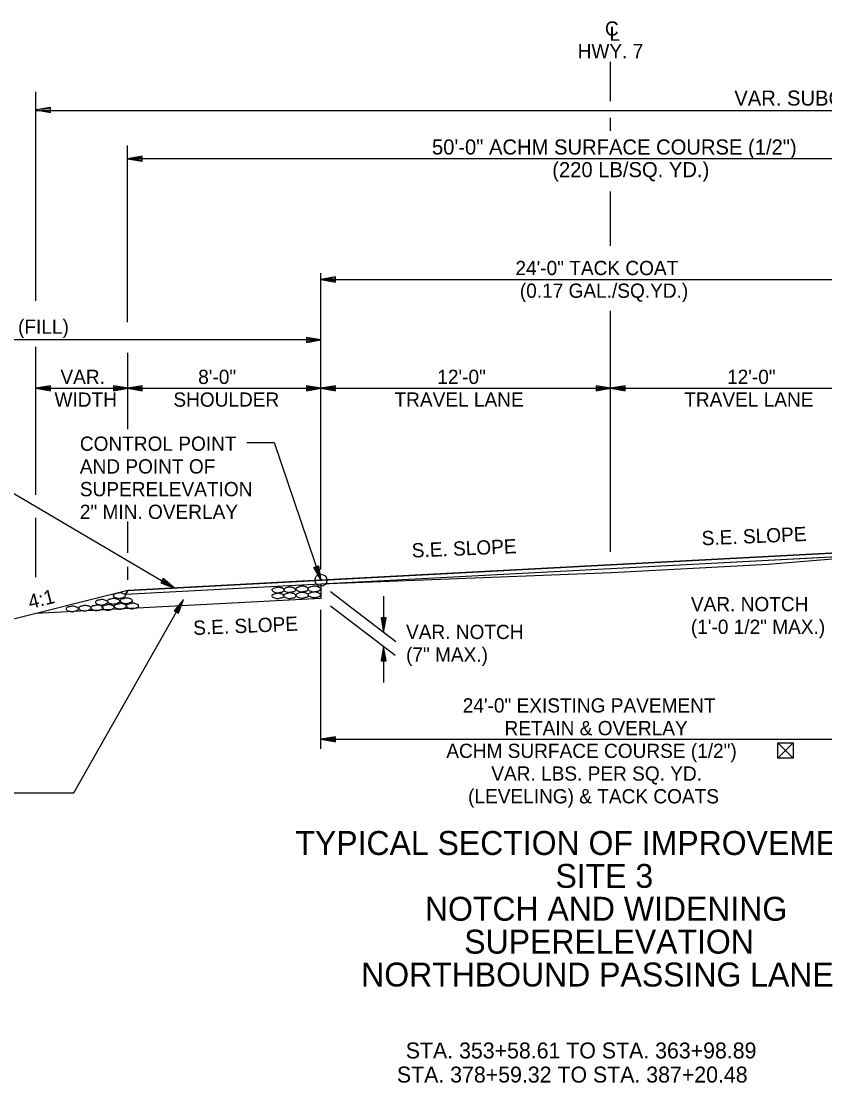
# Model space of a CAD drawing. Extents: x 1398183 to 1398373, y 1967240 to 1968889.
# Drawn here: x 1398225.26 to 1398258.54, y 1968324.06 to 1968368 of the extents above; entities that cross this region are included whole.
import ezdxf

# ---------------------------------------------------------------- set-up
doc = ezdxf.new("R2010")
doc.units = 0
for name, color, linetype in [('1', 7, 'Continuous'), ('10', 7, 'Continuous'), ('19', 7, 'Continuous'), ('42', 7, 'Continuous'), ('7', 7, 'Continuous'), ('Level 1', 7, 'Continuous'), ('Level 9', 7, 'Continuous')]:
    doc.layers.add(name, color=color, linetype=linetype)

# ---------------------------------------------------------------- blocks, each defined once
blk = doc.blocks.new('ROCKS')
at = {"layer": '1'}
blk.add_spline([(0.013, 0.06), (0.053, 0.053), (0.107, 0.033), (0.133, 0.013), (0.133, -0.007), (0.12, -0.033), (0.107, -0.04), (0.073, -0.053), (0.033, -0.067), (0.013, -0.067), (-0.02, -0.06), (-0.06, -0.053), (-0.087, -0.047), (-0.113, -0.02), (-0.113, -0.007), (-0.107, 0.02), (-0.087, 0.033), (-0.067, 0.047), (-0.033, 0.053), (-0.02, 0.06), (0.013, 0.06)], degree=3, dxfattribs=at)
blk = doc.blocks.new('4TO1 ABC')
at = {"layer": '1', "xscale": 0.1312491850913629, "yscale": 0.1312491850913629, "rotation": 180}
for p in [(0.00175, -0.00875), (-0.016625, -0.023625), (0.018375, -0.023625), (0.051625, -0.025375), (-0.03325, -0.0385), (0, -0.0385), (0.034125, -0.04025), (0.06475, -0.04025), (0.098, -0.04025), (0.133, -0.041125)]:
    blk.add_blockref('ROCKS', p, dxfattribs=at)

msp = doc.modelspace()

# ---------------------------------------------------------------- linework, layer by layer
at = {"layer": '10'}
for p, q in [((1398257.239, 1968338.133), (1398256.598, 1968337.492)), ((1398256.598, 1968338.133), (1398257.239, 1968337.492)), ((1398256.858, 1968337.492), (1398256.846, 1968337.492))]:
    msp.add_line(p, q, dxfattribs=at)
msp.add_lwpolyline([(1398256.846, 1968337.492), (1398256.598, 1968337.492), (1398256.598, 1968338.133), (1398257.239, 1968338.133), (1398257.239, 1968337.492), (1398256.858, 1968337.492)], dxfattribs=at)
at = {"layer": '19'}
for p, q in [((1398225.872, 1968356.423), (1398225.872, 1968365.072)), ((1398226.472, 1968364.434), (1398225.872, 1968364.329)), ((1398226.472, 1968364.379), (1398226.032, 1968364.344)), ((1398226.472, 1968364.224), (1398226.472, 1968364.434)), ((1398225.872, 1968364.329), (1398226.472, 1968364.224)), ((1398225.872, 1968364.311), (1398286.853, 1968364.311)), ((1398226.032, 1968364.314), (1398226.472, 1968364.274)), ((1398229.672, 1968355.54), (1398229.672, 1968362.86)), ((1398230.272, 1968362.416), (1398229.672, 1968362.311)), ((1398279.673, 1968362.311), (1398229.672, 1968362.311)), ((1398229.672, 1968362.311), (1398230.272, 1968362.206)), ((1398230.272, 1968362.361), (1398229.832, 1968362.326)), ((1398229.832, 1968362.296), (1398230.272, 1968362.256)), ((1398230.272, 1968362.206), (1398230.272, 1968362.416)), ((1398237.673, 1968345.302), (1398237.673, 1968357.576)), ((1398238.273, 1968357.416), (1398237.673, 1968357.311)), ((1398238.273, 1968357.361), (1398237.833, 1968357.326)), ((1398238.273, 1968357.206), (1398238.273, 1968357.416)), ((1398237.673, 1968357.311), (1398291.239, 1968357.311)), ((1398237.673, 1968357.311), (1398238.273, 1968357.206)), ((1398237.833, 1968357.296), (1398238.273, 1968357.256)), ((1398237.673, 1968354.811), (1398213.673, 1968354.811)), ((1398237.073, 1968354.916), (1398237.073, 1968354.706)), ((1398237.673, 1968354.811), (1398237.073, 1968354.916)), ((1398237.513, 1968354.826), (1398237.073, 1968354.861)), ((1398237.073, 1968354.706), (1398237.673, 1968354.811)), ((1398237.073, 1968354.756), (1398237.513, 1968354.796)), ((1398225.872, 1968348.395), (1398225.872, 1968354.523)), ((1398229.673, 1968351.119), (1398229.673, 1968354.274)), ((1398226.472, 1968352.916), (1398225.872, 1968352.811)), ((1398225.872, 1968352.811), (1398226.472, 1968352.706)), ((1398225.872, 1968352.811), (1398229.689, 1968352.811)), ((1398226.472, 1968352.861), (1398226.032, 1968352.826)), ((1398226.032, 1968352.796), (1398226.472, 1968352.756)), ((1398226.472, 1968352.706), (1398226.472, 1968352.916)), ((1398229.089, 1968352.916), (1398229.089, 1968352.706)), ((1398229.689, 1968352.811), (1398229.089, 1968352.916)), ((1398229.529, 1968352.826), (1398229.089, 1968352.861)), ((1398229.089, 1968352.706), (1398229.689, 1968352.811)), ((1398229.089, 1968352.756), (1398229.529, 1968352.796)), ((1398230.273, 1968352.916), (1398229.673, 1968352.811)), ((1398229.673, 1968352.811), (1398230.273, 1968352.706)), ((1398229.673, 1968352.811), (1398237.673, 1968352.811)), ((1398230.273, 1968352.861), (1398229.833, 1968352.826)), ((1398229.833, 1968352.796), (1398230.273, 1968352.756)), ((1398230.273, 1968352.706), (1398230.273, 1968352.916)), ((1398237.073, 1968352.916), (1398237.073, 1968352.706)), ((1398237.673, 1968352.811), (1398237.073, 1968352.916)), ((1398237.513, 1968352.826), (1398237.073, 1968352.861)), ((1398237.073, 1968352.706), (1398237.673, 1968352.811)), ((1398237.073, 1968352.756), (1398237.513, 1968352.796)), ((1398238.273, 1968352.916), (1398237.673, 1968352.811)), ((1398237.673, 1968352.811), (1398249.673, 1968352.811)), ((1398237.673, 1968352.811), (1398238.273, 1968352.706)), ((1398238.273, 1968352.861), (1398237.833, 1968352.826)), ((1398237.833, 1968352.796), (1398238.273, 1968352.756)), ((1398238.273, 1968352.706), (1398238.273, 1968352.916)), ((1398249.073, 1968352.916), (1398249.073, 1968352.706)), ((1398249.673, 1968352.811), (1398249.073, 1968352.916)), ((1398249.513, 1968352.826), (1398249.073, 1968352.861)), ((1398249.073, 1968352.706), (1398249.673, 1968352.811)), ((1398249.073, 1968352.756), (1398249.513, 1968352.796)), ((1398250.273, 1968352.916), (1398249.673, 1968352.811)), ((1398249.673, 1968352.811), (1398250.273, 1968352.706)), ((1398249.673, 1968352.811), (1398261.673, 1968352.811)), ((1398250.273, 1968352.861), (1398249.833, 1968352.826)), ((1398249.833, 1968352.796), (1398250.273, 1968352.756)), ((1398250.273, 1968352.706), (1398250.273, 1968352.916)), ((1398222.681, 1968349.789), (1398231.609, 1968344.541)), ((1398225.872, 1968344.988), (1398225.872, 1968347.442)), ((1398229.673, 1968345.992), (1398229.673, 1968347.288)), ((1398229.673, 1968344.88), (1398229.673, 1968345.418)), ((1398237.384, 1968345.397), (1398237.581, 1968345.464)), ((1398237.676, 1968344.863), (1398237.384, 1968345.397)), ((1398237.615, 1968345.009), (1398237.436, 1968345.41)), ((1398237.539, 1968345.446), (1398237.638, 1968345.02)), ((1398237.581, 1968345.464), (1398237.676, 1968344.863)), ((1398231.144, 1968344.935), (1398231.04, 1968344.754)), ((1398231.04, 1968344.754), (1398231.609, 1968344.541)), ((1398231.066, 1968344.797), (1398231.463, 1968344.608)), ((1398231.478, 1968344.632), (1398231.12, 1968344.888)), ((1398231.609, 1968344.541), (1398231.144, 1968344.935)), ((1398237.673, 1968344.696), (1398237.673, 1968344.53)), ((1398229.673, 1968344.439), (1398213.673, 1968340.439)), ((1398229.673, 1968344.439), (1398229.588, 1968344.268)), ((1398237.673, 1968344.53), (1398237.673, 1968344.113)), ((1398238.07, 1968344.39), (1398240.772, 1968342.322)), ((1398240.27, 1968344.206), (1398240.27, 1968342.706)), ((1398227.444, 1968336.062), (1398231.982, 1968344.066)), ((1398231.982, 1968344.066), (1398231.595, 1968343.596)), ((1398231.893, 1968343.934), (1398231.643, 1968343.572)), ((1398231.735, 1968343.519), (1398231.918, 1968343.92)), ((1398231.777, 1968343.494), (1398231.982, 1968344.066)), ((1398238.07, 1968343.809), (1398240.752, 1968341.756)), ((1398231.595, 1968343.596), (1398231.777, 1968343.494)), ((1398237.673, 1968337.889), (1398237.673, 1968343.635)), ((1398240.375, 1968343.306), (1398240.165, 1968343.306)), ((1398240.165, 1968343.306), (1398240.27, 1968342.706)), ((1398240.22, 1968343.306), (1398240.255, 1968342.866)), ((1398240.27, 1968342.706), (1398240.375, 1968343.306)), ((1398240.285, 1968342.866), (1398240.325, 1968343.306)), ((1398240.27, 1968342.125), (1398240.165, 1968341.525)), ((1398240.255, 1968341.965), (1398240.22, 1968341.525)), ((1398240.375, 1968341.525), (1398240.27, 1968342.125)), ((1398240.27, 1968342.125), (1398240.27, 1968340.625)), ((1398240.325, 1968341.525), (1398240.285, 1968341.965)), ((1398240.165, 1968341.525), (1398240.375, 1968341.525)), ((1398238.273, 1968338.385), (1398237.673, 1968338.28)), ((1398237.673, 1968338.28), (1398238.273, 1968338.175)), ((1398237.673, 1968338.28), (1398261.673, 1968338.28)), ((1398238.273, 1968338.33), (1398237.833, 1968338.295)), ((1398237.833, 1968338.265), (1398238.273, 1968338.225)), ((1398238.273, 1968338.175), (1398238.273, 1968338.385)), ((1398222.427, 1968336.062), (1398227.444, 1968336.062))]:
    msp.add_line(p, q, dxfattribs=at)
for points in [[(1398234.612, 1968350.564), (1398235.737, 1968350.564), (1398237.676, 1968344.863)], [(1398279.76, 1968346.915), (1398249.673, 1968345.332), (1398229.588, 1968344.268)], [(1398279.673, 1968347.089), (1398273.673, 1968346.771), (1398261.673, 1968346.135), (1398249.673, 1968345.499), (1398237.673, 1968344.863), (1398229.673, 1968344.439)], [(1398237.673, 1968344.113), (1398225.872, 1968343.488)]]:
    msp.add_lwpolyline(points, dxfattribs=at)
msp.add_lwpolyline([(1398279.76, 1968346.915), (1398261.673, 1968345.963), (1398249.673, 1968345.332), (1398229.588, 1968344.268), (1398229.673, 1968344.439), (1398249.673, 1968345.499), (1398261.673, 1968346.135), (1398279.673, 1968347.089)], close=True, dxfattribs=at)
at = {"layer": '42'}
msp.add_lwpolyline([(1398261.673, 1968345.963), (1398256.208, 1968345.52), (1398249.703, 1968345.176), (1398237.673, 1968344.696)], dxfattribs=at)
at = {"layer": '7'}
for p, q in [((1398249.673, 1968364.696), (1398249.673, 1968366.316)), ((1398249.673, 1968363.462), (1398249.673, 1968364.008)), ((1398249.673, 1968358.699), (1398249.672, 1968360.953)), ((1398249.673, 1968346.045), (1398249.673, 1968356.014))]:
    msp.add_line(p, q, dxfattribs=at)
at = {"layer": 'Level 9'}
msp.add_circle((1398237.676, 1968344.863), 0.25, dxfattribs=at)

# ---------------------------------------------------------------- block references
at = {"layer": '19', "xscale": 14.99997, "yscale": -14.999969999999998, "rotation": -178.08850857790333}
msp.add_blockref('4TO1 ABC', (1398229.335, 1968344.352), dxfattribs=at)
at = {"layer": 'Level 1', "rotation": -179.82638144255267}
for p, xscale, yscale in [((1398236.396, 1968344.477), 1.907051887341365, -1.9070518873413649), ((1398236.916, 1968344.506), 2.011654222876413, -2.0116542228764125), ((1398237.415, 1968344.508), 2.011654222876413, -2.0116542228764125), ((1398235.908, 1968344.22), 1.890205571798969, -1.8902055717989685), ((1398235.92, 1968344.465), 1.9598639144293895, -1.959863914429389), ((1398236.405, 1968344.229), 1.9974694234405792, -1.9974694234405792), ((1398236.919, 1968344.248), 2.011654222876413, -2.0116542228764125), ((1398237.423, 1968344.266), 2.011654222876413, -2.0116542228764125)]:
    msp.add_blockref('ROCKS', p, dxfattribs=dict(at, xscale=xscale, yscale=yscale))

# ---------------------------------------------------------------- texts
at = {"layer": '10'}
for s, height, p in [('24\'-0" (FILL)', 0.59001, (1398222.904, 1968355.063)), ('VAR.', 0.59, (1398226.889, 1968352.986)), ('8\'-0"', 0.59, (1398232.593, 1968352.986)), ('12\'-0"', 0.59, (1398242.495, 1968352.986)), ('12\'-0"', 0.59, (1398254.495, 1968352.986)), ('WIDTH', 0.59, (1398226.643, 1968352.046)), ('SHOULDER', 0.59, (1398231.566, 1968352.046)), ('TRAVEL LANE', 0.59001, (1398240.723, 1968352.046)), ('TRAVEL LANE', 0.59001, (1398252.723, 1968352.046)), ('CONTROL POINT', 0.59001, (1398227.693, 1968350.22)), ('AND POINT OF ', 0.59001, (1398227.693, 1968349.28)), ('SUPERELEVATION', 0.59001, (1398227.693, 1968348.34)), ('2" MIN. OVERLAY', 0.59001, (1398227.693, 1968347.4)), ('VAR. NOTCH', 0.59, (1398252.997, 1968343.581)), ('VAR. NOTCH', 0.59, (1398241.201, 1968342.429)), ('(1\'-0 1/2" MAX.)', 0.59001, (1398252.997, 1968342.641)), ('(7" MAX.)', 0.59, (1398241.201, 1968341.489))]:
    msp.add_text(s, height=height, dxfattribs=at).set_placement(p)
for s, height, rotation, p in [('4:1', 0.59, 14.0362, (1398225.634, 1968343.666)), ('24\'-0" EXISTING PAVEMENT', 0.59001, 0, (1398243.549, 1968339.387)), ('RETAIN & OVERLAY', 0.59001, 0, (1398245.279, 1968338.447)), ('ACHM SURFACE COURSE (1/2")', 0.59001, 0, (1398242.868, 1968337.507)), ('VAR. LBS. PER SQ. YD.', 0.59001, 0, (1398244.731, 1968336.567)), ('(LEVELING) & TACK COATS', 0.59001, 0, (1398243.77, 1968335.627))]:
    msp.add_text(s, height=height, rotation=rotation, dxfattribs=at).set_placement(p)
at = {"layer": '19'}
for s, height, p in [('C', 0.59, (1398249.438, 1968367.402)), ('L', 0.59, (1398249.627, 1968367.191)), ('HWY. 7', 0.59, (1398248.307, 1968366.472)), ('VAR. SUBGRADE WIDTH', 0.625, (1398254.795, 1968364.508)), ('50\'-0" ACHM SURFACE COURSE (1/2")', 0.625, (1398242.275, 1968362.483)), ('(220 LB/SQ. YD.)', 0.625, (1398247.255, 1968361.546)), ('TYPICAL SECTION OF IMPROVEMENT', 0.98999, (1398236.62, 1968333.492)), ('SITE 3', 0.99, (1398247.389, 1968332.131)), ('NOTCH AND WIDENING', 0.98999, (1398241.983, 1968330.769)), ('SUPERELEVATION', 0.98999, (1398243.612, 1968329.408)), ('NORTHBOUND PASSING LANE', 0.98999, (1398239.344, 1968328.047)), ('STA. 353+58.61 TO STA. 363+98.89', 0.65999, (1398241.189, 1968325.069)), ('STA. 378+59.32 TO STA. 387+20.48', 0.65999, (1398240.823, 1968324.072))]:
    msp.add_text(s, height=height, dxfattribs=at).set_placement(p)
for p in [(1398253.456, 1968346.306), (1398241.45, 1968345.8), (1398232.399, 1968342.595)]:
    msp.add_text('S.E. SLOPE', height=0.59, rotation=2.412, dxfattribs=at).set_placement(p)
at = {"layer": '42'}
for s, p in [('24\'-0" TACK COAT', (1398245.731, 1968357.492)), ('(0.17 GAL./SQ.YD.)', (1398245.914, 1968356.552))]:
    msp.add_text(s, height=0.59001, rotation=360, dxfattribs=at).set_placement(p)

doc.saveas('drawing.dxf')
